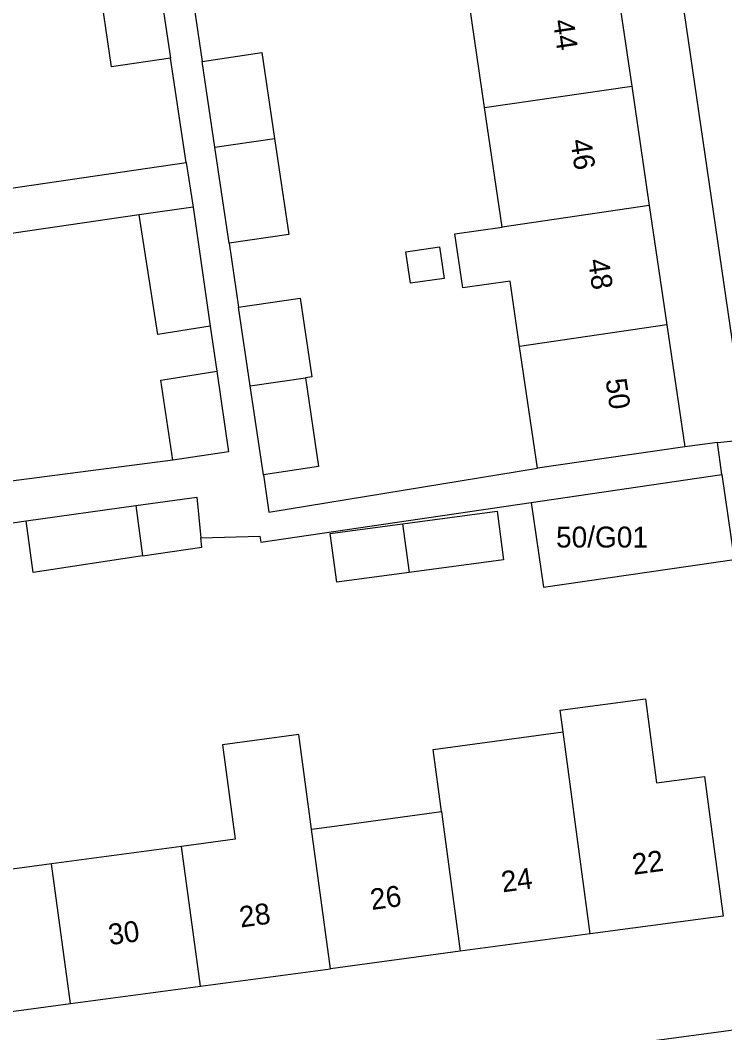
# Model space of a CAD drawing. Extents: x 159053 to 160041, y 380450 to 381422.
# Drawn here: x 159595.23 to 159628.88, y 380990.15 to 381038.54 of the extents above; entities that cross this region are included whole.
import ezdxf

# ---------------------------------------------------------------- set-up
doc = ezdxf.new("R2010")
doc.units = 0
for name, color, linetype in [('IMGEO_Pand', 7, 'Continuous'), ('IMGEO_Pand_nummerreeks', 7, 'Continuous'), ('IMGEO_Voetpad_op_trap', 7, 'Continuous'), ('IMGEO_Voetpad_open', 7, 'Continuous')]:
    doc.layers.add(name, color=color, linetype=linetype)

msp = doc.modelspace()

# ---------------------------------------------------------------- linework, layer by layer
at = {"layer": 'IMGEO_Pand'}
for points in [[(159601.772, 381040.988), (159602.402, 381036.729)], [(159623.6, 381041.103), (159624.437, 381035.398)], [(159602.402, 381036.729), (159599.598, 381036.319), (159598.968, 381040.578)], [(159617.405, 381034.367), (159616.568, 381040.073)], [(159603.927, 381036.575), (159606.771, 381036.995), (159607.378, 381032.897)], [(159604.533, 381032.48), (159603.927, 381036.575)], [(159617.405, 381034.367), (159624.437, 381035.398)], [(159624.437, 381035.398), (159625.274, 381029.692)], [(159618.242, 381028.661), (159617.405, 381034.367)], [(159589.803, 381033.425), (159590.326, 381029.862), (159603.164, 381031.746)], [(159604.533, 381032.48), (159607.378, 381032.897)], [(159607.378, 381032.897), (159608.056, 381028.307), (159605.212, 381027.886)], [(159605.212, 381027.886), (159604.533, 381032.48)], [(159603.164, 381031.746), (159603.49, 381029.613)], [(159603.49, 381029.613), (159600.913, 381029.236)], [(159603.49, 381029.613), (159604.297, 381023.917)], [(159625.274, 381029.692), (159618.242, 381028.661)], [(159625.274, 381029.692), (159626.111, 381023.986)], [(159600.913, 381029.236), (159593.603, 381028.168)], [(159604.297, 381023.917), (159601.809, 381023.526), (159600.913, 381029.236)], [(159619.079, 381022.955), (159618.621, 381026.08), (159616.366, 381025.749), (159615.987, 381028.331), (159618.242, 381028.661)], [(159615.258, 381027.709), (159615.479, 381026.206), (159613.87, 381025.97), (159613.649, 381027.473), (159615.258, 381027.709)], [(159605.663, 381024.833), (159608.595, 381025.267), (159609.153, 381021.5), (159608.847, 381021.455)], [(159606.22, 381021.07), (159605.663, 381024.833)], [(159626.111, 381023.986), (159619.079, 381022.955)], [(159626.111, 381023.986), (159626.966, 381018.162)], [(159619.934, 381017.13), (159619.079, 381022.955)], [(159602.513, 381017.524), (159601.947, 381021.348), (159604.615, 381021.767)], [(159604.615, 381021.767), (159605.184, 381017.918), (159602.513, 381017.524)], [(159606.22, 381021.07), (159608.847, 381021.455)], [(159606.848, 381016.82), (159606.22, 381021.07)], [(159608.847, 381021.455), (159609.475, 381017.208), (159606.848, 381016.82)], [(159626.966, 381018.162), (159622.019, 381017.436), (159619.934, 381017.13)], [(159619.631, 381015.49), (159628.731, 381016.825)], [(159628.731, 381016.825), (159629.325, 381012.778)], [(159600.755, 381015.344), (159603.665, 381015.748), (159603.856, 381013.811)], [(159595.511, 381014.617), (159600.755, 381015.344)], [(159600.755, 381015.344), (159601.077, 381012.94)], [(159619.631, 381015.49), (159620.225, 381011.443), (159629.325, 381012.778)], [(159613.495, 381014.469), (159618.003, 381015.074), (159618.315, 381012.751), (159613.806, 381012.146)], [(159601.077, 381012.94), (159595.844, 381012.15), (159595.511, 381014.617)], [(159613.806, 381012.146), (159610.352, 381011.682), (159610.04, 381014.006), (159613.495, 381014.469)], [(159613.495, 381014.469), (159613.806, 381012.146)], [(159601.077, 381012.94), (159603.9, 381013.367), (159603.856, 381013.811)], [(159621.159, 381004.529), (159621.02, 381005.567), (159625.084, 381006.113), (159625.623, 381002.098), (159627.912, 381002.406), (159628.235, 381000), (159628.808, 380995.73), (159622.455, 380994.877)], [(159609.145, 380999.886), (159608.539, 381004.401), (159604.89, 381003.911), (159605.496, 380999.396), (159602.939, 380999.052)], [(159615.353, 381000.72), (159614.954, 381003.696), (159621.159, 381004.529)], [(159622.455, 380994.877), (159621.768, 381000), (159621.559, 381001.553), (159621.159, 381004.529)], [(159609.145, 380999.886), (159609.996, 381000), (159615.353, 381000.72)], [(159615.353, 381000.72), (159615.45, 381000), (159616.248, 380994.043)], [(159610.041, 380993.21), (159609.145, 380999.886)], [(159602.939, 380999.052), (159596.731, 380998.219)], [(159603.834, 380992.376), (159602.939, 380999.052)], [(159596.731, 380998.219), (159590.375, 380997.365), (159591.272, 380990.689), (159597.626, 380991.542)], [(159597.626, 380991.542), (159596.731, 380998.219)], [(159622.455, 380994.877), (159616.248, 380994.043)], [(159616.248, 380994.043), (159610.041, 380993.21)], [(159603.834, 380992.376), (159610.041, 380993.21)], [(159597.626, 380991.542), (159603.834, 380992.376)]]:
    msp.add_lwpolyline(points, dxfattribs=at)
at = {"layer": 'IMGEO_Voetpad_op_trap'}
msp.add_lwpolyline([(159632.613, 380990.715), (159590.084, 380985.004)], dxfattribs=at)
at = {"layer": 'IMGEO_Voetpad_open'}
for points in [[(159628.532, 381018.355), (159629.933, 381018.513), (159614.045, 381127.273), (159611.644, 381126.931)], [(159603.448, 381039.814), (159603.927, 381036.575)], [(159603.164, 381031.746), (159602.402, 381036.729)], [(159605.212, 381027.886), (159605.663, 381024.833)], [(159604.297, 381023.917), (159604.615, 381021.767)], [(159628.532, 381018.355), (159626.966, 381018.162)], [(159628.731, 381016.825), (159628.532, 381018.355)], [(159602.513, 381017.524), (159592.33, 381016.202)], [(159606.848, 381016.82), (159607.111, 381015.04), (159619.934, 381017.13)], [(159603.856, 381013.811), (159606.672, 381013.887), (159606.715, 381013.595), (159619.631, 381015.49)], [(159594.439, 381014.46), (159595.511, 381014.617)]]:
    msp.add_lwpolyline(points, dxfattribs=at)

# ---------------------------------------------------------------- texts
at = {"layer": 'IMGEO_Pand_nummerreeks'}
for s, rotation, p in [('44', 278.3471, (159620.663, 381038.523)), ('46', 278.3478, (159621.503, 381032.803)), ('48', 278.3478, (159622.342, 381027.081)), ('50', 278.3471, (159623.181, 381021.361)), ('22', 7.649, (159624.523, 380997.698)), ('24', 7.649, (159618.27, 380996.858)), ('26', 7.6489, (159612.014, 380996.017)), ('28', 7.6489, (159605.761, 380995.178)), ('30', 7.6489, (159599.505, 380994.337))]:
    msp.add_text(s, height=1, rotation=rotation, dxfattribs=at).set_placement(p)
msp.add_text('50/G01', height=1, dxfattribs=at).set_placement((159620.822, 381013.342))

doc.saveas('drawing.dxf')
